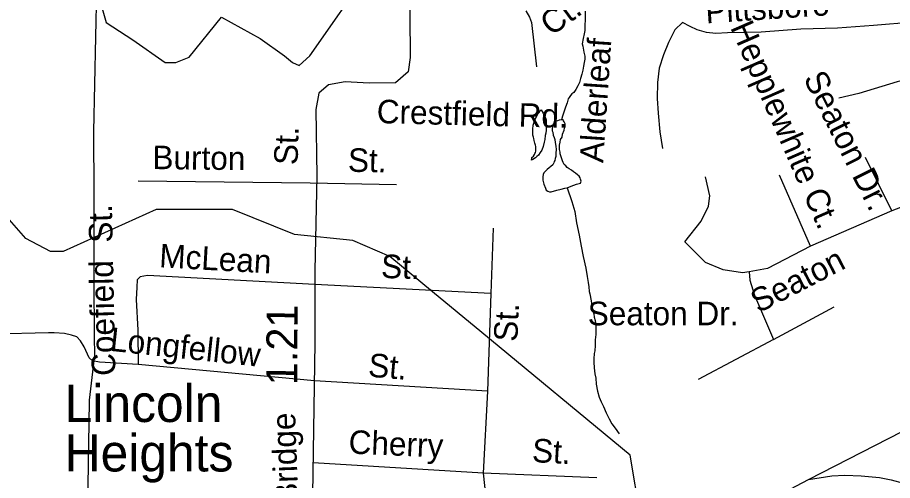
# Model space of a CAD drawing. Extents: x 2001466 to 2224147, y 644118 to 847247.
# Drawn here: x 2055654 to 2059179, y 669932 to 671798 of the extents above; entities that cross this region are included whole.
import ezdxf

# ---------------------------------------------------------------- set-up
doc = ezdxf.new("R2010")
doc.units = 0
for name, color, linetype in [('Exist Boundary Political City Limit New', 7, 'Continuous'), ('Exist Cultural Educational Facility Elementary Label', 7, 'Continuous'), ('Exist Hydrographic Misc Water Feature', 7, 'Continuous'), ('Exist Railroad Mainline', 7, 'Continuous'), ('Exist Road Non-System Type 51', 7, 'Continuous'), ('Exist Road Non-System Type 51 Label', 7, 'Continuous'), ('Exist Road Secondary Mileage Hundredths English Label', 7, 'Continuous'), ('Exist Road Secondary Type 51 Attributed', 7, 'Continuous'), ('Exist Road Secondary Type 51 Label', 7, 'Continuous'), ('Map Preparation Boundary City Limit Buffer Line', 7, 'Continuous')]:
    doc.layers.add(name, color=color, linetype=linetype)

msp = doc.modelspace()

# ---------------------------------------------------------------- linework, layer by layer
at = {"layer": 'Exist Boundary Political City Limit New'}
msp.add_lwpolyline([(2055972.6, 671912.9), (2055959.8, 671338.6), (2055960.2, 671256.6), (2055960.8, 671169.9), (2055961, 671125.1), (2055961, 671048.9), (2055961.1, 670973.4), (2055961.1, 670897.3), (2055961.1, 670821.1), (2055961.1, 670747.5), (2055961.1, 670722.8), (2055961.1, 670668.6), (2055962.5, 670580.1), (2055963, 670524.2), (2055963.1, 670511.4), (2055963.9, 670438.9), (2055958.6, 670393.4), (2055942.9, 670255.8), (2055942.4, 670251.2), (2055922, 668978.6)], dxfattribs=at)
at = {"layer": 'Exist Hydrographic Misc Water Feature'}
msp.add_line((2057524.6, 670528.4), (2057325.6, 670693), dxfattribs=at)
for points in [[(2057941.1, 671824.2), (2057941.1, 671818.2), (2057941.3, 671802.2), (2057941.3, 671786.2), (2057939.2, 671770.2), (2057939.2, 671758.2), (2057939.2, 671746.2), (2057937.4, 671732.2), (2057933.3, 671714.2), (2057929.4, 671692.2)], [(2057929.4, 671692.2), (2057931.2, 671682.2), (2057935.5, 671658.3), (2057939.4, 671642.3), (2057939.4, 671630.3), (2057937.4, 671616.3), (2057933.5, 671602.3), (2057931.6, 671586.3), (2057927.5, 671570.3), (2057921.6, 671552.3), (2057917.7, 671536.2), (2057911.7, 671522.2), (2057903.7, 671508.2), (2057895.7, 671496.2), (2057887.7, 671490.2), (2057881.6, 671484.2), (2057875.8, 671476.2), (2057871.7, 671470.2), (2057867.8, 671454.2)], [(2055806.2, 670855.3), (2055787.4, 670855.7), (2055687.3, 670907), (2055470.4, 671154.2), (2055178.4, 671379.9), (2054920.4, 671637.8)], [(2057867.8, 671454.2), (2057861.7, 671436.2), (2057855.8, 671420.2), (2057850, 671400.1), (2057845.9, 671386.1)], [(2057741.9, 671394), (2057745.8, 671400), (2057749.9, 671410), (2057755.9, 671416), (2057760, 671422), (2057763.9, 671426), (2057768, 671420), (2057771.9, 671412), (2057773.9, 671406), (2057777.8, 671400), (2057781.9, 671390), (2057784, 671386), (2057784, 671376), (2057784, 671364.1), (2057784, 671354.1), (2057784, 671344.1), (2057782.1, 671332.1), (2057780.1, 671322), (2057778, 671306), (2057776, 671296), (2057772.1, 671278), (2057766.1, 671264), (2057760.2, 671254), (2057752.2, 671244), (2057746.3, 671238), (2057740.1, 671232), (2057730.3, 671225.9), (2057724.1, 671223.9), (2057726.2, 671230), (2057726.2, 671234), (2057732.1, 671240), (2057736.2, 671246), (2057738.3, 671250), (2057740.1, 671254), (2057742.2, 671260), (2057742.2, 671266), (2057742.2, 671272), (2057742.2, 671278), (2057740.1, 671284), (2057738.1, 671292), (2057736, 671302), (2057734, 671310), (2057732.1, 671316), (2057730.1, 671324), (2057730.1, 671332), (2057730.1, 671340), (2057730.1, 671348), (2057731.9, 671363.9), (2057734, 671372), (2057737.8, 671384), (2057741.9, 671394)], [(2057845.9, 671386.1), (2057835.9, 671384.1), (2057829.9, 671382.1), (2057824, 671380.1), (2057819.9, 671376.1), (2057817.8, 671372.1), (2057816, 671368.1), (2057809.8, 671356.1), (2057808, 671350.1), (2057808, 671342.1), (2057810, 671336.1), (2057812.1, 671324.1), (2057816, 671314.1), (2057818, 671306.1), (2057820.1, 671294.1), (2057822.1, 671280.1), (2057824.2, 671266.1), (2057822.1, 671252.1), (2057822.1, 671238.1), (2057820.1, 671230.2), (2057818.2, 671222.2), (2057816.2, 671218.1), (2057814.3, 671212.1), (2057810.2, 671204.1), (2057802.2, 671198.1), (2057796.3, 671192.1), (2057788.3, 671186.1), (2057780.3, 671178.1), (2057774.3, 671172), (2057772.3, 671166), (2057770.2, 671156), (2057770.4, 671142), (2057774.3, 671126.1), (2057780.5, 671110.1), (2057784.4, 671102.1), (2057790.3, 671098.1), (2057796.5, 671096.1), (2057804.5, 671096.2), (2057826.4, 671102.1), (2057844.5, 671106.2), (2057858.4, 671110.2), (2057868.5, 671112.2)], [(2057868.5, 671112.2), (2057884.5, 671118.3), (2057906.4, 671126.3), (2057922.4, 671130.3), (2057924.2, 671138.3), (2057922.2, 671146.3), (2057920.3, 671152.3), (2057916.2, 671158.3), (2057910.3, 671164.3), (2057902.3, 671170.3), (2057894.3, 671176.3), (2057886.3, 671182.3), (2057876.3, 671188.2), (2057868.3, 671194.2), (2057862.3, 671200.2), (2057856.4, 671206.2), (2057852.1, 671214.2), (2057850.2, 671220.2), (2057846.1, 671232.2), (2057840.2, 671248.1), (2057840.2, 671256.1), (2057838.1, 671266.1), (2057838.1, 671274.2), (2057838.1, 671284.2), (2057840, 671296.2), (2057842, 671306.2), (2057848, 671316.2), (2057850, 671328.2), (2057856, 671344.2), (2057858, 671352.2), (2057859.9, 671358.2), (2057859.9, 671364.2), (2057859.9, 671370.2), (2057856, 671378.1), (2057853.9, 671382.1), (2057851.9, 671386.1), (2057845.9, 671386.1)], [(2057868.5, 671112.2), (2057886.5, 671056.3), (2057898.6, 671016.3), (2057906.6, 670970.4), (2057916.9, 670920.4), (2057924.9, 670876.4), (2057932.9, 670834.4), (2057943.1, 670788.5), (2057949.1, 670754.5), (2057952.9, 670730.5), (2057955.2, 670712.5), (2057957, 670694.5), (2057959.1, 670684.5)], [(2057325.6, 670693), (2057154.5, 670834.5), (2057004.4, 670899.9), (2056770.4, 670924.3), (2056520.5, 671024.6), (2056212.5, 671024.2), (2055837.4, 670854.7), (2055806.2, 670855.3)], [(2057959.1, 670684.5), (2057965, 670656.5), (2057969.4, 670628.5), (2057975.3, 670604.5), (2057977.3, 670590.5), (2057981.4, 670576.5), (2057983.3, 670558.6), (2057983.3, 670540.6), (2057983.3, 670520.6), (2057981.4, 670498.6), (2057981.4, 670476.6), (2057979.6, 670454.6), (2057977.6, 670444.6), (2057975.7, 670422.6), (2057975.7, 670408.6), (2057977.6, 670386.6), (2057979.8, 670362.6), (2057983.7, 670344.6), (2057985.8, 670320.6), (2057989.9, 670292.6), (2057997.9, 670268.7), (2058005.8, 670248.7), (2058014.1, 670230.7), (2058025.9, 670204.7), (2058038, 670180.7), (2058048.1, 670160.8), (2058062, 670142.8), (2058078, 670120.9)], [(2058381.9, 668696.1), (2058399.3, 668735.7), (2058391.3, 668837.6), (2058273.4, 669118.9), (2058248.4, 669244.1), (2058248.4, 669660.7), (2058222.4, 669736.7), (2058164.4, 669787.1), (2058122.3, 670034), (2057524.6, 670528.4)]]:
    msp.add_lwpolyline(points, dxfattribs=at)
at = {"layer": 'Exist Railroad Mainline'}
for points in [[(2058840.6, 669936.5), (2059752.4, 670404.1), (2059801.5, 670430.5), (2059966.5, 670518.2), (2060024.4, 670546.2), (2060096.4, 670581.9), (2060190.7, 670625.5), (2060276, 670659.7), (2060389.3, 670693.4), (2060469.6, 670712.1), (2060559.2, 670726.4), (2060622.3, 670736.7), (2060739.1, 670740.7), (2060799.5, 670739.5), (2060856.8, 670735.1), (2060906.6, 670730.7), (2060948.9, 670726.2), (2061006.3, 670717), (2061034.3, 670712.4), (2061136, 670690), (2061198.6, 670673.2), (2061260.6, 670643.2)], [(2046464.5, 663426.2), (2046524.6, 663459.1), (2048551.7, 664535.4), (2049194.6, 664876.7), (2049524.4, 665051.8), (2049557.2, 665070.3), (2052622.8, 666680.7), (2055671.2, 668278.9), (2056997.6, 668963.3), (2058840.6, 669936.5)], [(2058840.6, 669936.5), (2058934.9, 669950.9), (2058987.6, 669953.9), (2059053.3, 669950.9), (2059127, 669944.4), (2059173.2, 669935.1), (2059223.3, 669921.1), (2059281.2, 669897.1), (2059325.3, 669863.2), (2059359.4, 669835.1), (2059383.3, 669813.2), (2059410.9, 669775.9), (2059431.5, 669743.9), (2059489.9, 669606.6), (2059499.3, 669568.8), (2059512.3, 669513.2), (2059506.7, 669398), (2059466.8, 669281.5)]]:
    msp.add_lwpolyline(points, dxfattribs=at)
at = {"layer": 'Exist Road Non-System Type 51'}
for p, q in [((2059176.9, 671019.5), (2059069.6, 671234.3)), ((2058849, 670876.3), (2058723.8, 671162.7)), ((2056833.3, 671130.6), (2056139.5, 671138.7)), ((2057181.2, 671123.6), (2056833.3, 671130.6)), ((2059176.9, 671019.5), (2058849, 670876.3)), ((2057569.7, 670949), (2057560.4, 670685.6)), ((2057560.4, 670685.6), (2056852.4, 670722.8)), ((2057560.4, 670685.6), (2057547.3, 670292.2)), ((2058699.9, 670500.5), (2058944.4, 670631.8)), ((2058699.9, 670500.5), (2058395.8, 670339.5)), ((2056849.9, 670334.5), (2056139.8, 670399.5)), ((2057547.3, 670292.2), (2056849.9, 670334.5)), ((2057547.3, 670292.2), (2057529.3, 669961.7)), ((2057529.3, 669961.7), (2056844.4, 670003.8)), ((2057987.2, 669943.2), (2057529.3, 669961.7)), ((2057529.3, 669961.7), (2057569.4, 669626.3))]:
    msp.add_line(p, q, dxfattribs=at)
for points in [[(2056475.6, 671799.9), (2056632.2, 671713.5), (2056729.4, 671643.2), (2056761.8, 671616.2), (2056788.8, 671605.4), (2056832.1, 671643.2), (2057080.5, 671999.8)], [(2055820, 671970.7), (2055849.2, 671962), (2055914, 671940.4), (2055957.2, 671907.9), (2055989.6, 671853.9), (2056011.2, 671778.3), (2056119.2, 671708.1), (2056248.8, 671616.2), (2056292, 671616.2), (2056346, 671637.8), (2056475.6, 671799.9)], [(2057702.2, 671824.4), (2057716.2, 671799.5), (2057724.8, 671777.7), (2057744.7, 671600)], [(2059694.9, 671796.5), (2059560.6, 671783.2), (2059436.5, 671775.8), (2059264.5, 671779.3), (2059102.3, 671766.6), (2058958, 671755.5), (2058809.9, 671750.5), (2058649.7, 671739.7), (2058513.7, 671736.5), (2058467.6, 671733.4), (2058429.7, 671738.2), (2058391.9, 671749), (2058364.2, 671761.5), (2058332.5, 671778.2), (2058301.9, 671748.8), (2058276.9, 671697.3), (2058255.9, 671647.7), (2058238.8, 671594.1), (2058231.6, 671536.2), (2058230.3, 671472.3), (2058235.1, 671412.2), (2058241.5, 671338), (2058252.2, 671269.8)], [(2059728.8, 671693.8), (2059487.1, 671612.7), (2059328.3, 671570), (2059197.6, 671538.6), (2059042.7, 671491.8), (2058962.3, 671473.4)], [(2058602.2, 670773.8), (2058574.7, 670769), (2058497.2, 670780.9), (2058425.6, 670810.7), (2058342.1, 670894.2), (2058407.7, 670977.8), (2058437.5, 671037.4), (2058443.5, 671079.2), (2058425.6, 671156.7)], [(2059481, 671103), (2059379.7, 671097.1), (2059176.9, 671019.5)], [(2058849, 670876.3), (2058676, 670786.9), (2058602.2, 670773.8)], [(2058602.2, 670773.8), (2058604.5, 670739.1), (2058622.4, 670679.5), (2058699.9, 670500.5)], [(2056852.4, 670722.8), (2056177.2, 670757.8), (2056147.8, 670752.5), (2056135.8, 670740.5), (2056134.4, 670711), (2056131.8, 670661.6), (2056138.4, 670538.5), (2056139.8, 670399.5)], [(2055802.1, 670526.8), (2055779.1, 670528), (2055560.9, 670522.4), (2055323, 670523.3), (2055225.1, 670531.3), (2055161.3, 670540.6), (2055049.8, 670564.8)], [(2056139.8, 670399.5), (2055984.7, 670409.8), (2055956.7, 670414.4), (2055943, 670426.7), (2055921.9, 670471.1), (2055908.4, 670495.4), (2055892.7, 670511.7), (2055870.9, 670518.2), (2055843, 670524.7), (2055802.1, 670526.8)]]:
    msp.add_lwpolyline(points, dxfattribs=at)
at = {"layer": 'Exist Road Secondary Type 51 Attributed'}
msp.add_lwpolyline([(2057241.4, 673558.1), (2057237, 673491.3), (2057233.5, 673438.8), (2057239.8, 673170.5), (2057236.7, 672486), (2057232.4, 672150.1), (2057235.6, 671636.7), (2057227.2, 671579.7), (2057176.5, 671535.3), (2057070.9, 671533.2), (2056973.8, 671539.5), (2056906.3, 671526.9), (2056868.3, 671493.1), (2056855.6, 671427.6), (2056859.8, 671159.3), (2056852.4, 670779), (2056852.4, 670487.4), (2056840.8, 669788.2), (2056856.8, 669540.5), (2056871.5, 669321.9), (2056884.7, 669250.8), (2056903.7, 669186.3), (2056949.2, 669074.8), (2056997.6, 668963.3)], dxfattribs=at)
at = {"layer": 'Map Preparation Boundary City Limit Buffer Line'}
msp.add_lwpolyline([(2055972.6, 671912.9), (2055959.8, 671338.6), (2055960.2, 671256.6), (2055960.8, 671169.9), (2055961, 671125.1), (2055961, 671048.9), (2055961.1, 670973.4), (2055961.1, 670897.3), (2055961.1, 670821.1), (2055961.1, 670747.5), (2055961.1, 670722.8), (2055961.1, 670668.6), (2055962.5, 670580.1), (2055963, 670524.2), (2055963.1, 670511.4), (2055963.9, 670438.9), (2055958.6, 670393.4), (2055942.9, 670255.8), (2055942.4, 670251.2), (2055922, 668978.6)], dxfattribs=at)

# ---------------------------------------------------------------- texts
at = {"layer": 'Exist Cultural Educational Facility Elementary Label'}
for s, p in [('Lincoln', (2055843.8, 670168)), ('Heights', (2055843.8, 669968.7))]:
    msp.add_text(s, height=150, dxfattribs=at).set_placement(p)
at = {"layer": 'Exist Road Non-System Type 51 Label'}
for s, rotation, p in [('Pittsboro', 3.8378, (2058427.9, 671774.2)), ('Ct.', 36.2775, (2057804.6, 671720.7)), ('Hepplewhite Ct.', 293.6206, (2058523.9, 671758.5)), ('Alderleaf', 86.1658, (2058013.2, 671210.9)), ('Seaton Dr.', 296.5558, (2058818.5, 671553.3)), ('Burton', 359.3319, (2056197.1, 671187.3)), (' St.', 358.8367, (2056949.3, 671177.5)), ('Coefield  St.', 91.2091, (2056048.7, 670354.9)), ('McLean', 356.8032, (2056223.3, 670791.7)), (' St.', 358.1876, (2057082.4, 670749.9)), ('Seaton', 27.3597, (2058638.9, 670605.3)), (' St.', 87.2126, (2057665.4, 670455)), ('Longfellow', 353.8938, (2056023.7, 670455.2)), (' St.', 355.0117, (2057029, 670354.4)), ('Cherry', 357.531, (2056986.3, 670041)), (' St.', 356.862, (2057690, 670008.8))]:
    msp.add_text(s, height=95, rotation=rotation, dxfattribs=at).set_placement(p)
msp.add_text('Seaton Dr.', height=95, dxfattribs=at).set_placement((2057951.2, 670557.9))
at = {"layer": 'Exist Road Secondary Mileage Hundredths English Label'}
msp.add_text('1.21', height=125, rotation=89.7243, dxfattribs=at).set_placement((2056780.9, 670315.9))
at = {"layer": 'Exist Road Secondary Type 51 Label'}
for s, rotation, p in [('Crestfield Rd.', 358.5558, (2057100.4, 671372.7)), ('St.', 88.265, (2056782.1, 671202.7)), ('Bridge', 92.0873, (2056785.7, 669840.3))]:
    msp.add_text(s, height=95, rotation=rotation, dxfattribs=at).set_placement(p)

doc.saveas('drawing.dxf')
